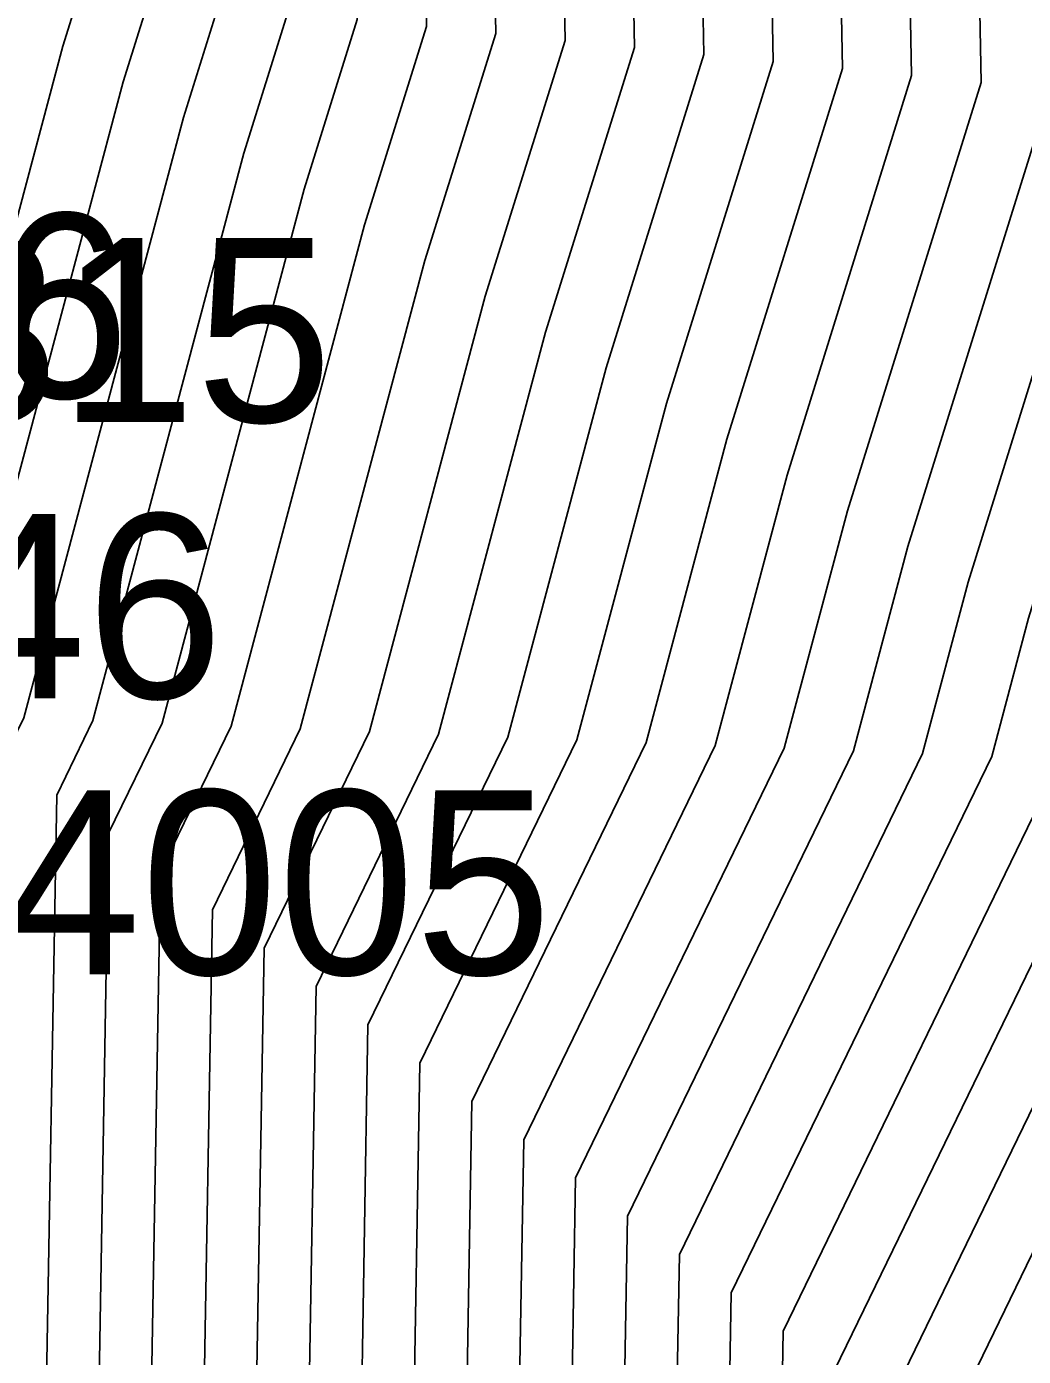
# Model space of a CAD drawing. Extents: x 2188792 to 2191981, y 386090 to 389710.
# Drawn here: x 2190441.22 to 2190454.75, y 388091.5 to 388109.55 of the extents above; entities that cross this region are included whole.
import ezdxf

# ---------------------------------------------------------------- set-up
doc = ezdxf.new("R2010")
doc.units = 0
for name, color, linetype in [('DTM Contours Major', 7, 'Continuous'), ('DTM Contours Minor', 7, 'Continuous'), ('Exist DTM Breakline Cogo Comment', 7, 'Continuous'), ('Exist DTM Breakline Cogo Elevation', 7, 'Continuous'), ('Exist DTM Breakline Cogo Number', 7, 'Continuous'), ('Exist DTM Breakline Underwater Cogo Number', 7, 'Continuous')]:
    doc.layers.add(name, color=color, linetype=linetype)

msp = doc.modelspace()

# ---------------------------------------------------------------- linework, layer by layer
at = {"layer": 'DTM Contours Major'}
for points in [[(2190456.968, 388143.272), (2190452.843, 388136.612), (2190448.441, 388130.281), (2190451.372, 388127.134), (2190450.636, 388125.986), (2190446.734, 388119.054), (2190446.581, 388113.115), (2190446.646, 388109.553), (2190445.806, 388106.86), (2190443.995, 388100.056), (2190443.035, 388098.079), (2190442.897, 388090.083), (2190442.374, 388089.388), (2190441.35, 388088.053), (2190440.354, 388086.755), (2190433.538, 388071.769), (2190429.048, 388067.787), (2190428.836, 388066.808), (2190420.919, 388054.511)], [(2190475.942, 388141.574), (2190469.267, 388136.951), (2190469.167, 388136.423), (2190467.257, 388134.871), (2190454.89, 388124.991), (2190454.23, 388123.422), (2190451.318, 388118.249), (2190451.24, 388115.22), (2190451.353, 388109.076), (2190449.904, 388104.434), (2190448.689, 388099.868), (2190446.558, 388095.48), (2190446.462, 388089.92), (2190445.261, 388088.324), (2190442.908, 388085.257), (2190440.62, 388082.274), (2190435.719, 388071.5), (2190430.094, 388066.512), (2190429.974, 388065.957), (2190420.117, 388050.646)], [(2190474.8, 388139.139), (2190473.981, 388134.809), (2190458.312, 388122.073), (2190457.658, 388121.551), (2190456.016, 388117.647), (2190455.902, 388117.443), (2190455.899, 388117.324), (2190456.059, 388108.6), (2190454.002, 388102.007), (2190453.383, 388099.681), (2190450.081, 388092.881), (2190450.026, 388089.757), (2190448.148, 388087.26), (2190444.466, 388082.46), (2190440.885, 388077.793), (2190437.9, 388071.23), (2190431.14, 388065.236), (2190431.112, 388065.105), (2190419.316, 388046.782)], [(2190435.202, 388138.489), (2190434.959, 388136.235), (2190436.515, 388137.557), (2190436.689, 388136.94), (2190441.886, 388131.377), (2190446.32, 388126.618), (2190443.336, 388121.966), (2190442.151, 388119.859), (2190441.922, 388111.011), (2190441.94, 388110.029), (2190441.708, 388109.287), (2190440.149, 388103.43), (2190439.4, 388100.364), (2190439.225, 388091.696), (2190439.053, 388088.958), (2190431.357, 388072.039), (2190428.002, 388069.063), (2190427.699, 388067.66), (2190421.721, 388058.375), (2190415.758, 388048.564)], [(2190458.077, 388099.493), (2190453.603, 388090.281), (2190453.591, 388089.594), (2190451.035, 388086.195), (2190446.024, 388079.664), (2190441.151, 388073.313), (2190440.081, 388070.961), (2190436.901, 388068.141), (2190433.75, 388064.055), (2190433.786, 388063.078), (2190428.682, 388054.494)]]:
    msp.add_lwpolyline(points, dxfattribs=at)
at = {"layer": 'DTM Contours Minor'}
for points in [[(2190444.217, 388149.422), (2190440.213, 388135.495), (2190440.365, 388135.379), (2190442.713, 388132.865), (2190448.341, 388126.825), (2190446.256, 388123.574), (2190443.984, 388119.537), (2190443.785, 388111.852), (2190443.822, 388109.838), (2190443.347, 388108.316), (2190441.179, 388100.168), (2190440.922, 388099.639), (2190440.758, 388090.18), (2190440.642, 388090.026), (2190440.415, 388089.731), (2190440.195, 388089.443), (2190432.23, 388071.931), (2190428.42, 388068.553), (2190428.154, 388067.32), (2190421.4, 388056.83), (2190416.225, 388048.314)], [(2190450.346, 388146.878), (2190443.287, 388135.369), (2190442.861, 388133.889), (2190442.877, 388133.876), (2190443.127, 388133.609), (2190449.351, 388126.928), (2190447.716, 388124.378), (2190444.901, 388119.376), (2190444.717, 388112.273), (2190444.764, 388109.743), (2190444.167, 388107.831), (2190442.118, 388100.131), (2190441.626, 388099.119), (2190441.471, 388090.148), (2190441.22, 388089.814), (2190440.727, 388089.171), (2190440.248, 388088.547), (2190432.666, 388071.877), (2190428.629, 388068.298), (2190428.381, 388067.149), (2190421.24, 388056.057), (2190416.458, 388048.188)], [(2190452.729, 388142.29), (2190445.642, 388132.097), (2190450.362, 388127.031), (2190449.176, 388125.182), (2190445.817, 388119.215), (2190445.649, 388112.694), (2190445.705, 388109.648), (2190444.987, 388107.346), (2190443.056, 388100.093), (2190442.331, 388098.599), (2190442.184, 388090.115), (2190441.797, 388089.601), (2190441.039, 388088.612), (2190440.301, 388087.651), (2190433.102, 388071.823), (2190428.839, 388068.042), (2190428.609, 388066.979), (2190421.08, 388055.284)], [(2190475.843, 388141.834), (2190468.705, 388136.891), (2190467.68, 388137.118), (2190466.724, 388135.576), (2190454.336, 388125.679), (2190453.872, 388124.577), (2190450.401, 388118.41), (2190450.308, 388114.799), (2190450.411, 388109.172), (2190449.085, 388104.919), (2190447.75, 388099.906), (2190445.853, 388096), (2190445.749, 388089.953), (2190444.684, 388088.537), (2190442.596, 388085.816), (2190440.566, 388083.17), (2190435.283, 388071.554), (2190429.885, 388066.767), (2190429.746, 388066.127), (2190420.278, 388051.419)], [(2190459.646, 388141.733), (2190452.956, 388130.934), (2190451.24, 388128.465), (2190452.383, 388127.237), (2190452.096, 388126.789), (2190447.651, 388118.893), (2190447.512, 388113.536), (2190447.587, 388109.457), (2190446.626, 388106.375), (2190444.934, 388100.018), (2190443.74, 388097.56), (2190443.61, 388090.05), (2190442.952, 388089.175), (2190441.662, 388087.494), (2190440.407, 388085.858), (2190433.974, 388071.715), (2190429.257, 388067.532), (2190429.064, 388066.638), (2190420.759, 388053.738)], [(2190476.041, 388141.313), (2190470.374, 388137.389), (2190470.13, 388136.101), (2190465.468, 388132.311), (2190455.443, 388124.303), (2190454.587, 388122.267), (2190452.235, 388118.088), (2190452.171, 388115.641), (2190452.294, 388108.981), (2190450.724, 388103.948), (2190449.628, 388099.831), (2190447.262, 388094.96), (2190447.175, 388089.887), (2190445.839, 388088.111), (2190443.219, 388084.697), (2190440.673, 388081.378), (2190436.155, 388071.446), (2190430.303, 388066.256), (2190430.201, 388065.786), (2190419.957, 388049.873)], [(2190438.719, 388141.118), (2190437.564, 388137.101), (2190437.853, 388136.881), (2190442.3, 388132.121), (2190447.33, 388126.722), (2190444.796, 388122.77), (2190443.067, 388119.698), (2190442.853, 388111.432), (2190442.881, 388109.934), (2190442.528, 388108.802), (2190440.24, 388100.205), (2190440.217, 388100.159), (2190440.149, 388096.229), (2190440.032, 388090.398), (2190440.01, 388090.049), (2190431.793, 388071.985), (2190428.211, 388068.808), (2190427.926, 388067.49), (2190421.561, 388057.603), (2190415.991, 388048.439)], [(2190462.324, 388140.195), (2190455.121, 388128.567), (2190453.229, 388127.055), (2190453.158, 388126.887), (2190448.568, 388118.732), (2190448.444, 388113.957), (2190448.529, 388109.362), (2190447.445, 388105.89), (2190445.873, 388099.981), (2190444.444, 388097.04), (2190444.323, 388090.018), (2190443.529, 388088.962), (2190441.973, 388086.934), (2190440.46, 388084.962), (2190434.411, 388071.661), (2190429.466, 388067.277), (2190429.291, 388066.468), (2190420.599, 388052.965)], [(2190478.605, 388139.727), (2190476.929, 388136.334), (2190476.231, 388135.878), (2190475.907, 388134.164), (2190474.453, 388132.982), (2190458.924, 388119.007), (2190458.459, 388117.882), (2190457.922, 388116.066), (2190458.594, 388113.181), (2190457.857, 388113.019), (2190457.942, 388108.41), (2190455.642, 388101.036), (2190455.261, 388099.606), (2190451.49, 388091.841), (2190451.452, 388089.692), (2190449.303, 388086.834), (2190445.089, 388081.342), (2190440.991, 388076.001), (2190438.772, 388071.123), (2190432.175, 388065.272), (2190431.763, 388064.738), (2190431.768, 388064.61), (2190422.876, 388049.655)], [(2190475.907, 388139.576), (2190474.944, 388134.487), (2190464.782, 388126.227), (2190458.278, 388120.373), (2190457.139, 388117.619), (2190456.901, 388116.815), (2190457.199, 388115.537), (2190456.872, 388115.465), (2190457, 388108.505), (2190454.822, 388101.522), (2190454.322, 388099.643), (2190450.785, 388092.361), (2190450.739, 388089.725), (2190448.725, 388087.047), (2190444.777, 388081.901), (2190440.938, 388076.897), (2190438.336, 388071.176), (2190431.349, 388064.981), (2190431.339, 388064.934), (2190426.697, 388057.723), (2190420.941, 388048.042)], [(2190473.694, 388138.701), (2190473.018, 388135.132), (2190460.101, 388124.633), (2190457.104, 388122.239), (2190455.659, 388118.802), (2190454.985, 388117.604), (2190454.967, 388116.903), (2190455.118, 388108.695), (2190453.183, 388102.492), (2190452.444, 388099.718), (2190449.376, 388093.401), (2190449.314, 388089.79), (2190447.571, 388087.472), (2190444.154, 388083.019), (2190440.832, 388078.69), (2190437.464, 388071.284), (2190430.931, 388065.491), (2190430.884, 388065.275), (2190419.476, 388047.555)], [(2190465.002, 388138.656), (2190460.923, 388132.072), (2190453.782, 388126.367), (2190453.515, 388125.732), (2190449.484, 388118.571), (2190449.376, 388114.378), (2190449.47, 388109.267), (2190448.265, 388105.404), (2190446.812, 388099.943), (2190445.149, 388096.52), (2190445.036, 388089.985), (2190444.107, 388088.749), (2190442.285, 388086.375), (2190440.513, 388084.066), (2190434.847, 388071.608), (2190429.676, 388067.022), (2190429.519, 388066.297), (2190420.438, 388052.192)], [(2190479.398, 388138.457), (2190477.282, 388134.173), (2190477.255, 388133.12), (2190472.339, 388128.858), (2190459.602, 388117.548), (2190458.942, 388115.317), (2190459.908, 388111.17), (2190459.944, 388111.006), (2190459.838, 388110.793), (2190458.841, 388110.573), (2190458.883, 388108.314), (2190456.461, 388100.551), (2190456.2, 388099.568), (2190452.194, 388091.321), (2190452.165, 388089.66), (2190449.88, 388086.621), (2190445.4, 388080.782), (2190441.044, 388075.105), (2190439.209, 388071.069), (2190433.75, 388066.228), (2190432.425, 388064.51), (2190432.44, 388064.1), (2190424.811, 388051.268)], [(2190472.587, 388138.264), (2190472.055, 388135.455), (2190461.89, 388127.192), (2190456.551, 388122.927), (2190455.302, 388119.957), (2190454.068, 388117.765), (2190454.035, 388116.482), (2190454.177, 388108.791), (2190452.363, 388102.978), (2190451.506, 388099.756), (2190448.671, 388093.92), (2190448.601, 388089.822), (2190446.993, 388087.685), (2190443.843, 388083.579), (2190440.779, 388079.586), (2190437.028, 388071.338), (2190430.722, 388065.746), (2190430.657, 388065.445), (2190419.636, 388048.328)], [(2190471.48, 388137.826), (2190471.093, 388135.778), (2190463.679, 388129.752), (2190455.997, 388123.615), (2190454.944, 388121.112), (2190453.151, 388117.926), (2190453.103, 388116.061), (2190453.235, 388108.886), (2190451.544, 388103.463), (2190450.567, 388099.793), (2190447.967, 388094.44), (2190447.888, 388089.855), (2190446.416, 388087.898), (2190443.531, 388084.138), (2190440.726, 388080.482), (2190436.591, 388071.392), (2190430.512, 388066.001), (2190430.429, 388065.616), (2190419.797, 388049.101)], [(2190457.138, 388099.531), (2190452.899, 388090.801), (2190452.878, 388089.627), (2190450.457, 388086.408), (2190445.712, 388080.223), (2190441.098, 388074.209), (2190439.645, 388071.015), (2190435.325, 388067.185), (2190433.088, 388064.283), (2190433.113, 388063.589), (2190426.747, 388052.881)]]:
    msp.add_lwpolyline(points, dxfattribs=at)

# ---------------------------------------------------------------- texts
at = {"layer": 'Exist DTM Breakline Cogo Comment'}
msp.add_text('*BL4005', height=2.5, dxfattribs=at).set_placement((2190435.521, 388096.683))
at = {"layer": 'Exist DTM Breakline Cogo Elevation'}
msp.add_text('50.46', height=2.5, dxfattribs=at).set_placement((2190435.521, 388100.433))
at = {"layer": 'Exist DTM Breakline Cogo Number'}
msp.add_text('LC815', height=2.5, dxfattribs=at).set_placement((2190435.521, 388104.183))
at = {"layer": 'Exist DTM Breakline Underwater Cogo Number'}
msp.add_text('LC816', height=2.5, dxfattribs=at).set_placement((2190432.769, 388104.511))

doc.saveas('drawing.dxf')
